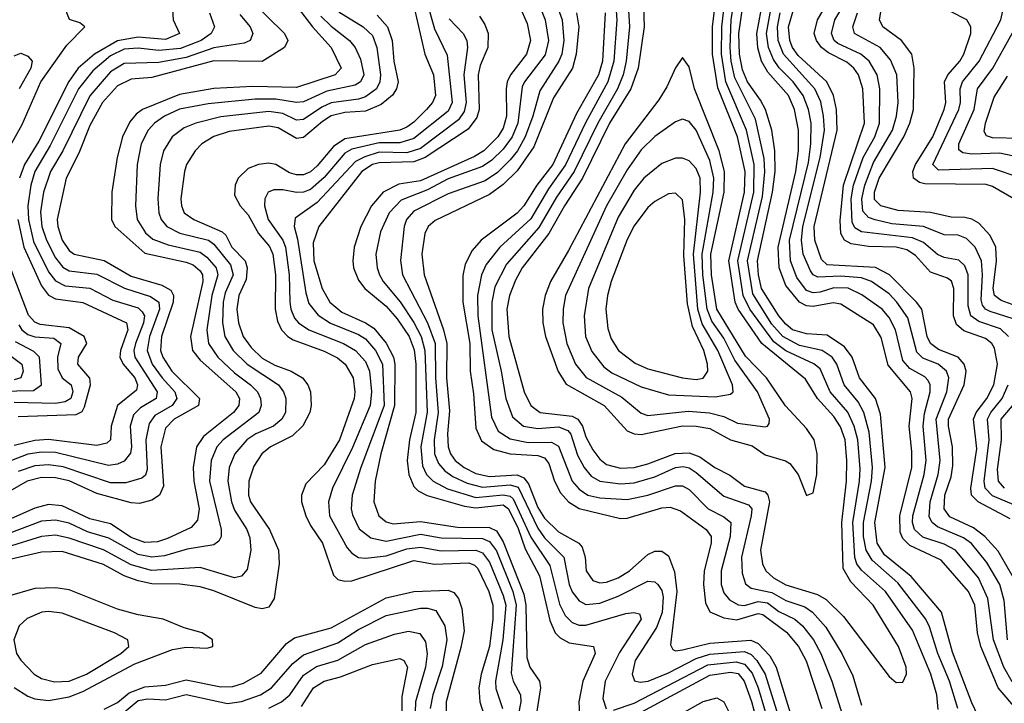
# Model space of a CAD drawing. Header units: inches. Extents: x 884549 to 1028252, y 526810 to 653624.
# Tile 363 of 656: x 904246 to 907104, y 614965 to 616950. Entities that reach past the tile are written whole.
import ezdxf

# ---------------------------------------------------------------- set-up
doc = ezdxf.new("R2010")
doc.units = ezdxf.units.IN
doc.header["$MEASUREMENT"] = 0
doc.layers.add('A9601', color=7, linetype='Continuous')

msp = doc.modelspace()

# ---------------------------------------------------------------- linework, layer by layer
at = {"layer": 'A9601', "color": 5}
for points, elevation in [([(907150, 616491.2), (907070, 616518.3), (906913.5, 616513.5), (906896.7, 616530), (906972.6, 616690), (906977.3, 616710), (906975.9, 616750), (906982.7, 616770), (907031, 616830), (907094.5, 616950), (907103.2, 616990), (907090, 617016.5), (907069.9, 617029.9), (907012, 617052), (906990, 617083.1), (906962.6, 617182.6), (906925.4, 617270), (906916.1, 617370), (906917.2, 617390), (906930, 617423.7), (906960.2, 617450), (907030, 617476.2), (907104, 617496), (907150, 617530.1)], 3160), ([(904190, 616531.2), (904253.6, 616646.4), (904307.4, 616770), (904383.3, 616876.7), (904435.2, 616930), (904421.3, 616941.3), (904391, 616951), (904383.5, 616970), (904397.8, 617090), (904405.8, 617114.2), (904430.6, 617150), (904437.7, 617170), (904439.1, 617190), (904430, 617226), (904410, 617208.9), (904366.2, 617153.8), (904330, 617123.9), (904250, 617026.5), (904230, 616990)], 2980), ([(906057.3, 616990), (906058.8, 616930), (906041.1, 616810), (906020.7, 616750), (905958.5, 616650), (905880, 616490), (905827.6, 616410), (905782.3, 616330), (905705.2, 616230), (905685.5, 616194.5), (905667.8, 616150), (905660, 616110), (905665.9, 616030), (905710.4, 615870), (905729.7, 615830), (905757.1, 615810), (905850, 615799.1), (905866.3, 615790), (905880, 615770), (905890, 615739.3), (905910, 615701.5), (905930, 615674.7), (905950, 615659), (905990, 615648), (906030, 615650.5), (906070, 615660.5), (906149.2, 615690.8), (906190, 615692.6), (906221, 615681), (906264, 615650), (906307.7, 615627.7), (906350, 615596), (906410, 615579), (906418, 615570), (906422.5, 615550), (906396.6, 615410), (906402.1, 615370), (906412.3, 615350), (906434.7, 615330), (906470, 615309.1), (906561.7, 615281.7), (906586.9, 615266.9), (906637.8, 615217.8), (906770, 615043.2), (906790, 615026), (906810, 615026.5), (906820.2, 615050), (906819.3, 615070), (906797.5, 615130), (906723.4, 615250), (906658.4, 615318.4), (906636.3, 615356.3), (906632.5, 615490), (906646.6, 615610), (906647.3, 615670), (906642, 615730), (906628.6, 615768.6), (906610, 615797.9), (906562.5, 615850), (906526.9, 615906.9), (906400.8, 616010), (906332.1, 616110), (906322.8, 616130), (906304.4, 616250), (906349.8, 616450), (906351.7, 616510), (906330.3, 616610), (906272.7, 616752.7), (906257.5, 616850), (906257.2, 616930), (906271.6, 617048.4)], 3480), ([(907121.1, 615501.1), (907028.1, 615550), (907009.3, 615570), (907007.3, 615590), (907024.4, 615704.4), (907015.2, 615790), (907023, 615810), (907054.1, 615850), (907074.3, 615890), (907084.2, 615950), (907076.2, 615996.2), (907067.9, 616010), (907050, 616024.9), (906986.9, 616046.9), (906965.1, 616065.1), (906956.8, 616090), (906958, 616170), (906950.7, 616190.7), (906939.7, 616199.7), (906890, 616217.3), (906846.1, 616266.1), (906821.7, 616281.7), (906790, 616290.1), (906710, 616292.1), (906659.8, 616299.8), (906640.8, 616310), (906629.4, 616330), (906627.5, 616367.5), (906637.2, 616470), (906698.4, 616650), (906693.4, 616750), (906681.5, 616790), (906667.6, 616810), (906647.5, 616827.5), (906594.4, 616854.4), (906573.5, 616870), (906558.8, 616890), (906552.8, 616910), (906562.1, 616950), (906624.4, 617055.6)], 3280), ([(905019.5, 617030), (905096.5, 616930), (905150.7, 616870), (905179.1, 616810), (905161.7, 616790), (905050, 616753.2), (904923.5, 616756.5), (904810, 616750.6), (904710, 616732.8), (904603.3, 616690), (904584.1, 616675.9), (904565.9, 616654.1), (904544.4, 616610), (904528.9, 616550), (904513.9, 616450), (904513.3, 616370), (904522.7, 616350), (904610, 616272.3), (904730, 616246.2), (904750, 616238.2), (904770, 616221.3), (904776.9, 616210), (904777.9, 616190), (904742.5, 616030), (904748.3, 615990), (904770, 615961.5), (904874, 615870), (904884.1, 615850), (904882.1, 615830), (904866.9, 615810), (904779.8, 615740.2), (904759.1, 615710), (904749.6, 615650), (904752, 615610), (904767.5, 615530), (904762.4, 615497.6), (904743.8, 615476.2), (904675.8, 615444.2), (904646.1, 615433.9), (904610, 615432.2), (904570, 615446.6), (904510, 615486.3), (904450, 615500.9), (904370, 615538.5), (904330, 615542.7), (904290, 615532.3), (904205.6, 615494.4)], 3120), ([(906912.4, 614947.6), (906908.6, 614990), (906891.4, 615050), (906837.9, 615177.9), (906759.2, 615290), (906690, 615351.9), (906676.6, 615370), (906670, 615389.1), (906665.1, 615490), (906684.2, 615610), (906685.7, 615645.7), (906679.2, 615730), (906668.9, 615770), (906650, 615810.6), (906599, 615870), (906570, 615936.5), (906551.4, 615951.4), (906470, 615989.3), (906435.1, 616015.1), (906365.8, 616110), (906346, 616150), (906331.3, 616250), (906377.7, 616450), (906378.4, 616530), (906356.5, 616630), (906296.2, 616770), (906283.4, 616850), (906284.1, 616930), (906296.3, 617030)], 3460), ([(906969.5, 614950), (906945.4, 615030), (906911, 615110), (906887.5, 615187.5), (906876.5, 615210), (906795.2, 615315.2), (906721, 615381), (906703.7, 615410), (906696, 615450), (906695.9, 615490), (906718.5, 615610), (906721.8, 615650), (906712.4, 615752.4), (906696.5, 615810), (906680.3, 615840.3), (906639.3, 615890), (906617.9, 615950), (906604.7, 615970), (906575.8, 615990), (906510, 616004.8), (906461.1, 616030), (906430, 616065.9), (906374.4, 616154.4), (906359.1, 616250), (906402.6, 616437.4), (906409.1, 616509.1), (906407.6, 616547.6), (906381.8, 616661.8), (906321.9, 616781.9), (906311.1, 616830), (906308.2, 616870), (906311.4, 616950), (906323.8, 617030)], 3440), ([(907037.3, 614910), (907010, 614966.5), (906953.6, 615113.6), (906921.7, 615230), (906834, 615334), (906756.9, 615396.9), (906735, 615430), (906728.5, 615490), (906758.7, 615650), (906744.8, 615804.8), (906730.5, 615850), (906684, 615910), (906662.7, 615970), (906640.9, 616000.9), (906590, 616034.3), (906530, 616038.5), (906490, 616050.2), (906470, 616065.9), (906450.1, 616090.1), (906399.8, 616170), (906390.7, 616210), (906387.8, 616250), (906431.2, 616450), (906438.9, 616510), (906438.6, 616570), (906429.2, 616630), (906410.8, 616690), (906396.9, 616716.9), (906358.6, 616770), (906344.6, 616804.6), (906335.4, 616850), (906334.1, 616910), (906351.6, 617030)], 3420), ([(907116.8, 616030), (907092.9, 616052.9), (907030, 616074.1), (907007.4, 616090), (906999.1, 616119.1), (906999.5, 616210), (906990, 616235.9), (906972.4, 616252.4), (906930, 616260.1), (906910, 616268.3), (906870, 616303), (906837.4, 616317.4), (906690, 616334.2), (906670, 616345.9), (906662.8, 616362.8), (906659.5, 616430), (906666.5, 616470), (906694.5, 616550), (906728.5, 616610), (906741.8, 616650), (906742.9, 616750), (906735.3, 616790), (906711.9, 616830), (906687.8, 616850), (906621.4, 616881.4), (906610.3, 616890), (906602.7, 616910), (906612.3, 616950), (906663.7, 617036.3)], 3260), ([(904914.6, 617010), (905014.7, 616910), (905024.5, 616890), (905014.8, 616870), (904950.6, 616829.4), (904810, 616830.7), (904630, 616782.9), (904570, 616778.1), (904530, 616758.6), (904487.2, 616710), (904450, 616643.6), (904417.6, 616562.4), (904381.3, 616490), (904355.1, 616370), (904356.9, 616350), (904370.1, 616310), (904390, 616280.6), (904404.6, 616270), (904491.4, 616251.4), (904570, 616205.5), (904659.3, 616179.3), (904685.4, 616165.4), (904693, 616150), (904691.7, 616130), (904658, 616030), (904655.2, 615990), (904661.8, 615970), (904688.4, 615930), (904768.1, 615850), (904765.5, 615830), (904694.4, 615790), (904670, 615763.9), (904656.4, 615710), (904664.2, 615595.8), (904651.8, 615570), (904630, 615555), (904594.4, 615545.6), (904570, 615547.4), (904470, 615574.8), (904390, 615611.8), (904350, 615620.3), (904310, 615620.6), (904268.5, 615610), (904127.3, 615530)], 3080), ([(904688.1, 617010), (904691.6, 616950), (904710.1, 616910), (904670, 616892.8), (904590, 616899.6), (904530, 616889.2), (904463.8, 616850), (904416.2, 616810), (904388.9, 616771.1), (904302.2, 616597.8), (904260.6, 616530), (904246.2, 616490)], 3020), ([(905390.5, 616990), (905422, 616850), (905447.9, 616790), (905453.6, 616730), (905444.7, 616710), (905426.8, 616690), (905390, 616652.4), (905370, 616638.6), (905350, 616629.6), (905190, 616604.1), (905157.5, 616582.5), (905110, 616525.8), (905090, 616508.5), (905070, 616499.9), (905050, 616499.7), (905030, 616506.2), (904990, 616529.5), (904970, 616534.1), (904939.5, 616530), (904910, 616518.3), (904880.9, 616490), (904871.7, 616470), (904870, 616440.4), (904886.8, 616410), (904910, 616384.1), (904939.9, 616330), (904971.9, 616291.9), (904981.2, 616270), (904989.2, 616210), (904988, 616110), (904994.8, 616074.8), (905006.1, 616050), (905024.7, 616030), (905040.6, 616020.6), (905130, 615988), (905168.4, 615968.4), (905191.5, 615950), (905213.9, 615910), (905219.5, 615870), (905217, 615850), (905174.6, 615730), (905130, 615658.2), (905077, 615603), (905064, 615570), (905064.8, 615550), (905076.5, 615510), (905090, 615481.5), (905124.9, 615430), (905157.6, 615337.6), (905170, 615324.8), (905190, 615319.9), (905210, 615321.1), (905390, 615379.8), (905450, 615369), (905550, 615373.5), (905566.7, 615366.7), (905576.4, 615356.4), (905608.5, 615290), (905619.7, 615250), (905619.4, 615210), (905610, 615130), (905585.9, 615050), (905579.5, 615010), (905582.1, 614970), (905594.1, 614930)], 3220), ([(905426.3, 617010), (905450, 616923.7), (905487.5, 616847.5), (905502, 616710), (905490, 616685.2), (905390, 616605), (905350, 616593.1), (905290, 616592.9), (905210, 616574), (905190, 616562.6), (905130, 616492), (905090, 616457.5), (905070, 616449.4), (905050, 616448.9), (905010, 616456.3), (904983.9, 616456.1), (904967.7, 616450), (904957.8, 616430), (904957.1, 616410), (904967.3, 616370), (905010.2, 616310.2), (905017.8, 616290), (905028.7, 616210), (905030.3, 616130), (905033.1, 616110), (905044.1, 616084.1), (905055.3, 616070), (905085.8, 616050), (905185.8, 616010), (905220.8, 615990), (905250, 615957.7), (905261.6, 615930), (905267.8, 615870), (905263.6, 615830), (905212.1, 615707.9), (905154.7, 615590), (905142.6, 615550), (905145.4, 615510), (905197.2, 615417.2), (905210, 615400.9), (905230, 615389), (905250, 615387.1), (905310, 615393.7), (905370, 615413.8), (905410, 615418.8), (905470, 615408.1), (905570, 615410), (905590, 615401.8), (905610, 615375.2), (905650, 615278.3), (905657, 615250), (905649, 615150), (905627.7, 615030), (905628.5, 615008.5), (905648.1, 614950)], 3240), ([(905696.8, 616990), (905719.5, 616939.5), (905729.5, 616890), (905717.3, 616850), (905670.6, 616790), (905661.5, 616770), (905658, 616750), (905659.8, 616670), (905650, 616635.1), (905634.7, 616610), (905593.7, 616570), (905566.5, 616553.5), (905410, 616482.1), (905347, 616473), (905301.5, 616450), (905267.2, 616410), (905236.5, 616350), (905217.4, 616290), (905213.2, 616250), (905215.7, 616230), (905230, 616193.8), (905248.3, 616170), (905310, 616119), (905342.1, 616082.1), (905376.4, 616030), (905391.6, 615991.6), (905396.1, 615950), (905396.4, 615810), (905377.4, 615730), (905370.6, 615670), (905375.6, 615630), (905390, 615595), (905402.6, 615582.6), (905428.7, 615568.7), (905537.3, 615537.3), (905570, 615532.6), (905650, 615541.6), (905665.2, 615530), (905692.9, 615472.9), (905713.7, 615413.7), (905755.2, 615335.2), (905785.5, 615205.5), (905801, 615170), (905815, 615155), (905840.9, 615140.9), (905912.3, 615130), (905916.8, 615110), (905880.6, 615030), (905869.7, 614970), (905871.8, 614911.8)], 3320), ([(905750, 617002.8), (905772.1, 616950), (905781.6, 616890), (905771.3, 616848.7), (905711.2, 616770), (905704.7, 616755.3), (905692, 616650), (905675.8, 616610), (905650, 616574.9), (905617.3, 616542.7), (905590, 616523.9), (905490, 616488), (905430, 616456.6), (905353.9, 616426.1), (905318.9, 616390), (905294, 616334), (905280.1, 616270), (905283.9, 616230), (905291.1, 616210), (905301.6, 616190), (905351, 616131), (905390.8, 616070.8), (905411.8, 616030), (905422.1, 615990), (905428.9, 615811.1), (905410.6, 615710), (905415.3, 615655.3), (905427.2, 615630), (905446.1, 615610), (905488.2, 615588.2), (905570, 615563.1), (905650, 615570.9), (905670, 615566.9), (905678.7, 615558.7), (905730, 615448.1), (905785, 615365), (905813.5, 615253.5), (905830, 615220.3), (905850, 615200.1), (905870, 615192.4), (905890, 615192.4), (906006, 615226), (906028.9, 615228.9), (906045.1, 615225.1), (906050.1, 615210), (905987.3, 615112.7), (905945.3, 615030), (905939.1, 614979.1), (905948.9, 614948.9)], 3340), ([(905806, 616990), (905821.2, 616950), (905826.2, 616890), (905819.9, 616850), (905811.6, 616830), (905755.8, 616744.2), (905735.6, 616670), (905713.3, 616610), (905691.1, 616570), (905670, 616543.6), (905633.2, 616506.8), (905597.2, 616482.8), (905490, 616445), (905390, 616394.2), (905369.4, 616370), (905362.1, 616350), (905351.4, 616251.4), (905357.8, 616210), (905430.4, 616070.4), (905452.3, 616010), (905453.2, 615910), (905461.3, 615810), (905449.3, 615730), (905450.7, 615690), (905461.8, 615661.8), (905480.2, 615640.2), (905503.8, 615623.8), (905545, 615605), (905590, 615592.8), (905670, 615599.7), (905693, 615593), (905750, 615473.8), (905770, 615446.1), (905825.4, 615390), (905841.3, 615310), (905850, 615289), (905870, 615262.5), (905890, 615252.7), (905930, 615256.1), (905983.7, 615276.3), (906070, 615320.1), (906090, 615318.4), (906098.6, 615310), (906110, 615293.1), (906113.9, 615273.9), (906111.3, 615228.7), (906095, 615185), (906033, 615090), (906023.9, 615050), (906030.7, 615030.7), (906047, 615027), (906070.6, 615030), (906130, 615053.5), (906210, 615095.8), (906250, 615108), (906350, 615115.4), (906370, 615106.6), (906386.5, 615090), (906410, 615050), (906457.5, 614897.5)], 3360), ([(905976.3, 616990), (905980.1, 616950), (905971.1, 616830), (905953.4, 616770), (905888.6, 616651.4), (905831, 616529), (905781, 616459), (905730, 616372.4), (905640.5, 616290), (905600.8, 616239.2), (905586.5, 616210), (905574.8, 616150), (905576.2, 616090), (905615.8, 615795.8), (905635.4, 615755.4), (905670, 615732.9), (905722.5, 615722.5), (905790, 615724.1), (905810, 615711.8), (905850, 615610.6), (905870, 615587.1), (905895.7, 615570), (905930, 615562.1), (906010, 615556.9), (906070, 615570), (906150, 615597), (906170, 615597), (906190, 615586.6), (906244.6, 615530), (906290, 615506.5), (906310.4, 615490), (906308.8, 615450), (906282.5, 615350), (906282.2, 615310), (906290, 615286), (906306.2, 615266.2), (906331.6, 615251.6), (906350, 615248.9), (906390, 615261.2), (906417.4, 615257.4), (906450, 615231.6), (906495.9, 615210), (906519, 615190), (906550.3, 615150), (906571.4, 615110), (906603.9, 615030), (906643.1, 614903.1)], 3440), ([(906012.3, 616992.3), (906016.8, 616930), (906006.8, 616830), (905998.3, 616790), (905981.9, 616750), (905924.4, 616650), (905855.5, 616510), (905804.8, 616435.2), (905753.4, 616346.6), (905659.4, 616240.6), (905625.1, 616174.9), (905616.4, 616130), (905616.8, 616050), (905644.3, 615930), (905657, 615850), (905677.2, 615797.2), (905708.4, 615770), (905750, 615763.3), (905810, 615768.4), (905837.8, 615757.8), (905846.5, 615746.5), (905865.8, 615685.8), (905884.5, 615650), (905905.1, 615625.1), (905930, 615610.3), (905990, 615602.4), (906030, 615606), (906090, 615623.3), (906150, 615649.6), (906172.5, 615652.5), (906190, 615649), (906210, 615635.6), (906290, 615567), (906361.6, 615541.6), (906371.2, 615530), (906369.2, 615510), (906341.9, 615390), (906343.1, 615343.1), (906352.7, 615312.7), (906370, 615299.4), (906430, 615287.1), (906470, 615264.2), (906525.5, 615245.5), (906547.2, 615230), (906586.1, 615186.1), (906632.3, 615110), (906665.1, 615045.1), (906690, 614960.2)], 3460), ([(907143.7, 614943.7), (907086.6, 615010), (907036.4, 615130), (907026.7, 615170), (907018.6, 615250), (907000.8, 615290), (906920.6, 615380.6), (906830, 615423.9), (906810, 615443.9), (906802.1, 615462.1), (906800.8, 615510), (906836.1, 615650), (906836.2, 615696.2), (906827.9, 615770), (906837, 615850), (906832.1, 615870), (906767.4, 615947.4), (906747.2, 616027.2), (906724.4, 616064.4), (906630, 616124.5), (906608, 616128), (906550, 616117.3), (906530, 616119.1), (906510.3, 616130), (906470, 616178.1), (906450.9, 616230), (906447.7, 616290), (906499.3, 616510), (906507.4, 616570), (906506.9, 616630), (906494.9, 616690), (906477.6, 616730), (906417.9, 616797.9), (906399.4, 616830), (906388.5, 616868.5), (906385.7, 616910), (906404, 617010)], 3380), ([(907127.5, 615027.5), (907102.6, 615070), (907073.4, 615150), (907056.6, 615270), (907029.6, 615329.6), (906963, 615410), (906930, 615427.1), (906868, 615448), (906843.6, 615470), (906838.2, 615490), (906839.1, 615510), (906872.1, 615630), (906877.1, 615670), (906868.4, 615770), (906872.7, 615807.3), (906889.4, 615870), (906889.3, 615890), (906883, 615903), (906873.4, 615913.4), (906830, 615937.8), (906810, 615960.8), (906788.7, 616050), (906770, 616086), (906750, 616110.3), (906691.2, 616151.2), (906650.7, 616170.7), (906610, 616171.5), (906570, 616158.8), (906550, 616157.1), (906530, 616164.2), (906502.1, 616202.1), (906483.4, 616250), (906480.7, 616310), (906535.6, 616535.6), (906543.1, 616590), (906543.7, 616650), (906536.1, 616690), (906520.4, 616730), (906491.9, 616770), (906450.9, 616810.9), (906434.5, 616834.5), (906419.9, 616870), (906413.6, 616910), (906430, 616996.3)], 3360), ([(907130.6, 615330), (907086.7, 615406.7), (907048.2, 615450), (907015.2, 615475.2), (906946.6, 615506.6), (906929.5, 615530), (906931.8, 615570), (906950, 615623), (906954.8, 615654.8), (906953.5, 615710), (906942.1, 615770), (906942.4, 615790), (906987.6, 615890), (906993.4, 615930), (906988.1, 615950), (906970.3, 615970.3), (906912.9, 615992.9), (906889.9, 616010), (906880.2, 616030), (906864.5, 616110), (906849.9, 616130), (906770.9, 616210), (906730, 616230.8), (906590, 616239), (906573.7, 616253.7), (906554, 616310), (906552.9, 616350), (906618.8, 616630), (906616.8, 616690), (906608.9, 616730), (906589.2, 616770), (906506.2, 616846.2), (906489.7, 616869.7), (906482, 616890), (906478.4, 616930), (906494.5, 616985.5)], 3320), ([(907170, 616108.3), (907095.1, 616135.1), (907076.2, 616150), (907071.7, 616170), (907081.3, 616250), (907079.4, 616290), (907063.4, 616323.4), (907030, 616359.7), (907010, 616371.4), (906990, 616376), (906950, 616377), (906890, 616391), (906795.9, 616395.9), (906746.2, 616410), (906727.9, 616427.9), (906727.9, 616450), (906741.1, 616490), (906812.7, 616610), (906830.6, 616650), (906841, 616690), (906843.1, 616810), (906835.9, 616850), (906805.8, 616890), (906751.9, 616930), (906742.1, 616950), (906749, 616990)], 3220), ([(905283.7, 616963.7), (905314.2, 616930), (905328, 616890), (905332.8, 616830), (905345.2, 616770), (905340.5, 616750), (905328.4, 616731.6), (905295.9, 616704.1), (905250, 616684.7), (905190, 616681.2), (905150, 616671.1), (905124.9, 616655.1), (905070, 616608), (905050, 616605.7), (904996.5, 616636.5), (904970, 616641.3), (904854.3, 616625.7), (904810, 616611.4), (904774.7, 616590), (904756.1, 616570), (904730.9, 616530), (904724.7, 616510), (904714.1, 616430), (904715.8, 616410), (904724.2, 616390), (904751.4, 616370), (904834.3, 616334.3), (904844.4, 616324.4), (904862, 616290), (904900.8, 616250), (904906.2, 616230), (904904.2, 616195.8), (904882.7, 616150), (904876.3, 616110), (904881.4, 616070), (904894.7, 616030), (904918.1, 615998.1), (904950, 615968), (904987.4, 615947.4), (905034.8, 615930), (905067.2, 615910), (905083.1, 615890), (905090.4, 615870), (905092.8, 615830), (905088.7, 615810), (905068.7, 615771.3), (905038.2, 615741.8), (904974.5, 615710), (904949.2, 615690), (904926.2, 615653.8), (904911.1, 615610), (904910.1, 615570), (904915.9, 615550), (904971.7, 615470), (904997.2, 615410), (904999.1, 615370), (904985.1, 615270), (904970, 615244.7), (904950, 615239.9), (904930, 615243.6), (904810, 615291.5), (904770, 615303.2), (904711, 615311), (904630, 615312.7), (904590, 615320.7), (904550, 615335.4), (904490, 615368.8), (904370, 615406), (904310, 615404), (904170, 615372.6)], 3180), ([(905172.8, 616972.8), (905243.6, 616930), (905270, 616904.2), (905283.4, 616870), (905293.7, 616790), (905291.9, 616770), (905281.9, 616750), (905250, 616726.1), (905230, 616719.6), (905150, 616708.7), (905123.2, 616696.8), (905070, 616660.9), (905050, 616658.9), (905010, 616677.8), (904970, 616683.4), (904830, 616668.6), (904757.5, 616650), (904724, 616636), (904689.1, 616610), (904664, 616570), (904654.1, 616530), (904647.6, 616430), (904650.1, 616390), (904657.1, 616370), (904673.3, 616350), (904710.8, 616330.8), (904794.3, 616310), (904810, 616298.8), (904858.4, 616238.4), (904865.6, 616210), (904843, 616157), (904837, 616130), (904835.4, 616070), (904842.1, 616030), (904865.8, 615990), (904906.2, 615950), (904997.3, 615890), (905012, 615870), (905018.8, 615850), (905018, 615810), (905007.6, 615790), (904982.7, 615770), (904932.1, 615747.9), (904905.4, 615730), (904870.8, 615690), (904854.8, 615650), (904850.6, 615610), (904860.8, 615550), (904870, 615526.4), (904905.5, 615470), (904914, 615446), (904916.8, 615410), (904906.6, 615353.4), (904890, 615334.5), (904870.1, 615329.9), (904770, 615359.6), (904628.6, 615351.4), (904570, 615367), (904490, 615410.8), (904390, 615444.8), (904350, 615453.3), (904309.9, 615449.9), (904210, 615418.7)], 3160), ([(905120.9, 616960.9), (905150, 616931.7), (905203.4, 616890), (905220.6, 616870), (905235.4, 616835.4), (905245, 616790), (905235.7, 616770), (905219.7, 616760.3), (905137.5, 616742.5), (905070, 616711.8), (905050, 616709.5), (904990, 616719.8), (904930, 616719.9), (904793.5, 616706.5), (904710, 616690.8), (904666.5, 616670), (904637.3, 616650), (904619, 616630), (904598.6, 616590), (904587.3, 616530), (904582.1, 616410), (904587.6, 616370), (904611.5, 616331.5), (904632.8, 616312.8), (904677.1, 616297.1), (904770, 616275.7), (904790, 616261.3), (904816.3, 616230), (904821.7, 616210), (904803.8, 616150), (904789.4, 616050), (904794.6, 616010), (904821.9, 615970), (904870, 615925), (904916.7, 615890), (904936.3, 615870), (904945.3, 615850), (904947.3, 615830), (904940.3, 615810), (904836.8, 615730), (904818.8, 615710), (904801.8, 615670), (904797.5, 615610), (904830.9, 615470), (904831, 615450), (904824, 615436), (904810, 615425.1), (904732.6, 615412.6), (904666.6, 615393.4), (904630, 615390), (904590, 615397.8), (904505.2, 615445.2), (904443.1, 615463.1), (904390, 615488.4), (904350, 615497.5), (904310, 615494.2), (904210, 615456.8)], 3140), ([(904797.2, 616970), (904811.8, 616930), (904802.5, 616910), (904773.5, 616890), (904713.6, 616866.4), (904650, 616860.5), (904590, 616867.6), (904550, 616864.7), (904510, 616845.3), (904458.5, 616801.5), (904417.4, 616750), (904335, 616585), (904290.3, 616510), (904278.4, 616470), (904270.4, 616410), (904272.3, 616370), (904286.5, 616306.5), (904330, 616218.6), (904350, 616192.2), (904378, 616178), (904450, 616170.5), (904516.4, 616136.4), (904590, 616113.5), (904602.3, 616102.3), (904608.8, 616090), (904606, 616070), (904582.5, 616010), (904578, 615990), (904580.5, 615970), (904645.8, 615870), (904642.1, 615850), (904597, 615823), (904576.8, 615803.2), (904566.6, 615770), (904571, 615710), (904568.3, 615691.7), (904550, 615668.6), (904530, 615659.8), (904504.3, 615655.7), (904350, 615693.3), (904310, 615694.6), (904270, 615688.5), (904222.5, 615670)], 3040), ([(904885.1, 616965.1), (904915.7, 616930), (904923.3, 616910), (904915.1, 616890), (904898.1, 616881.9), (904810, 616869), (904730, 616841), (904650, 616825.8), (904550, 616823.4), (904510, 616799.2), (904450, 616729.5), (904371.3, 616570), (904335.5, 616510), (904315.2, 616450), (904307.2, 616392.8), (904310.9, 616350), (904324.1, 616310), (904350, 616259.3), (904372, 616232), (904390, 616221.3), (904470, 616211.7), (904550.5, 616170.5), (904626.3, 616146.3), (904650.4, 616130.4), (904652.5, 616110), (904622.9, 616030), (904615.9, 615990), (904631, 615950), (904659.5, 615910), (904696.3, 615870), (904702.3, 615850), (904688.7, 615830), (904639.1, 615800.9), (904622.2, 615777.8), (904612.8, 615730), (904615.9, 615644.1), (904611.8, 615628.2), (904600.5, 615619.5), (904554.9, 615605.1), (904510, 615605.9), (904372.1, 615652.1), (904330, 615657.4), (904290, 615654.7), (904241.8, 615638.2)], 3060), ([(905493.3, 616953.3), (905533.7, 616910), (905544.3, 616890), (905546.3, 616870), (905535.2, 616790), (905542.3, 616710), (905536.4, 616683.6), (905520.1, 616659.9), (905410, 616576.6), (905370, 616563.7), (905290, 616565.4), (905247.7, 616552.3), (905221.5, 616538.5), (905110, 616419.2), (905045.8, 616374.2), (905042.9, 616350), (905052.7, 616312.7), (905077.3, 616157.3), (905086, 616126), (905112.5, 616092.5), (905149, 616069), (905230, 616036.2), (905250, 616023.8), (905279.5, 615990), (905299.3, 615950), (905304.2, 615830), (905236.1, 615650), (905211, 615570), (905208.8, 615530), (905212.3, 615512.3), (905232.2, 615472.2), (905265.6, 615445.6), (905310, 615436.3), (905410, 615456.6), (905470, 615446.1), (905590, 615444.1), (905610, 615435), (905630, 615408.4), (905677.7, 615290), (905687.7, 615250), (905673.2, 615053.2), (905678.5, 615030), (905699.7, 614990), (905700.8, 614970), (905685.8, 614890)], 3260), ([(905580.7, 616960.7), (905596.7, 616936.7), (905606.4, 616910), (905605.2, 616870), (905582.7, 616817.3), (905577.1, 616790), (905579.6, 616690), (905573.6, 616666.4), (905547.7, 616632.3), (905423, 616550), (905390, 616537.9), (905290, 616535.2), (905270, 616530), (905239.7, 616510), (905115, 616350), (905097.8, 616302.2), (905100.5, 616250), (905124.5, 616170), (905146.9, 616130), (905181.3, 616101.3), (905250, 616070.3), (905274.4, 616054.4), (905310, 616011), (905331.3, 615970), (905335.4, 615950), (905334.6, 615830), (905294.2, 615690), (905277.9, 615610), (905274.6, 615550), (905289.2, 615510), (905310, 615492.5), (905330, 615486.8), (905410, 615493.5), (905516.9, 615476.9), (905610, 615476.1), (905630, 615466.1), (905650, 615434.4), (905710, 615281.8), (905715.7, 615250), (905718.4, 615098.4), (905727.3, 615070), (905755.3, 615030), (905757.6, 615010), (905745.3, 614930)], 3280), ([(905862.5, 616970), (905869.8, 616930), (905861.9, 616850), (905850.5, 616810), (905796.1, 616723.9), (905739.2, 616580.8), (905690, 616511.6), (905650, 616471.4), (905610, 616442.7), (905452.4, 616367.6), (905432.3, 616350), (905422.5, 616330), (905414.1, 616270), (905420.4, 616210), (905476.3, 616050), (905486.2, 616010), (905485.4, 615910), (905494.4, 615814.4), (905488.3, 615748.3), (905489.6, 615710), (905496.7, 615690), (905510.7, 615670), (905536.6, 615650), (905570, 615633.1), (905610, 615624.3), (905690, 615628.6), (905710, 615620.3), (905722.8, 615602.8), (905750, 615533.9), (905770, 615502.6), (905810, 615463.3), (905869.6, 615430), (905878.6, 615418.6), (905887.9, 615390), (905890.5, 615350), (905910, 615321.5), (905930, 615315.5), (905950, 615317.4), (905983.6, 615330), (906016.3, 615350), (906070, 615397), (906090, 615407.3), (906110, 615407.5), (906130, 615393.4), (906146.7, 615346.7), (906154, 615290), (906135.2, 615135.2), (906141.9, 615121.9), (906150, 615118.1), (906170, 615120.8), (906250, 615139.6), (906368.7, 615148.7), (906390, 615139.3), (906423.6, 615103.6), (906441.8, 615070), (906497.5, 614890)], 3380), ([(905945.4, 616970), (905937.6, 616830), (905926.6, 616790), (905862.1, 616677.9), (905793.5, 616530), (905747.7, 616470), (905710, 616409.9), (905690, 616388.3), (905585.6, 616310), (905560, 616280), (905539.4, 616240.6), (905532.7, 616207.3), (905532.9, 616130), (905552.8, 616010), (905554, 615930), (905563.9, 615863.9), (905570, 615764.2), (905587.3, 615727.3), (905622.2, 615702.2), (905670, 615690.2), (905750, 615684.5), (905770, 615677.8), (905782, 615662), (905798.8, 615610), (905816.2, 615576.2), (905839.5, 615550), (905870, 615530.8), (905990, 615501.5), (906010, 615503), (906110, 615533.2), (906134.6, 615534.6), (906164, 615524), (906238.5, 615470), (906253, 615450), (906253.6, 615430), (906233.1, 615350), (906231, 615310), (906236.9, 615256.9), (906250, 615231.2), (906290, 615213.4), (906327.8, 615207.8), (906390, 615226.5), (906403.2, 615223.2), (906472, 615172), (906506.9, 615130), (906528.8, 615088.8), (906574.7, 614950)], 3420), ([(907113.5, 615150), (907103.5, 615263.5), (907091, 615310), (907054, 615374), (907009.3, 615429.3), (906986, 615446), (906910, 615478.1), (906894.5, 615490), (906886.5, 615506.5), (906888.8, 615550), (906912.4, 615630), (906917.7, 615670), (906906.5, 615790), (906937.8, 615870), (906942.9, 615910), (906937, 615930), (906911.9, 615950), (906867.9, 615967.9), (906850, 615985.1), (906824.2, 616084.2), (906792.7, 616130), (906770, 616153.9), (906718.8, 616190), (906690, 616200.7), (906630, 616205.9), (906562.7, 616202.7), (906550, 616209.9), (906541.6, 616221.6), (906520.9, 616270), (906515.7, 616310), (906519.2, 616350), (906570.3, 616550), (906582.2, 616630), (906580, 616670), (906571.6, 616711.6), (906554.7, 616750), (906463.8, 616850), (906448.4, 616890), (906446.1, 616930), (906453.8, 616970)], 3340), ([(907130, 616082), (907063.4, 616103.4), (907049.7, 616109.7), (907041.3, 616121.3), (907037.1, 616137.1), (907041.3, 616210), (907038, 616250), (907019.8, 616290), (906994.8, 616314.8), (906970, 616324.6), (906930, 616325.8), (906869.8, 616349.8), (906777.9, 616357.9), (906729.3, 616369.3), (906710, 616375.9), (906694, 616394), (906690.6, 616430), (906699.4, 616470), (906724.6, 616535.4), (906779.9, 616630), (906791.4, 616670), (906796.1, 616710), (906792.1, 616790), (906773.9, 616833.9), (906744.1, 616870), (906669.9, 616910), (906664.3, 616930), (906678.2, 616970)], 3240), ([(907132, 616430), (907070, 616466.3), (907051.8, 616471.8), (906873.7, 616473.7), (906857.8, 616477.8), (906840.3, 616490), (906839, 616510), (906847, 616530), (906896.4, 616610), (906930.2, 616690), (906934.3, 616710), (906930.7, 616770), (906940.4, 616790), (906975.7, 616830), (906987.2, 616850), (907006.9, 616910), (907007.1, 616930), (906995.2, 616950), (906950, 616972.8)], 3180), ([(907150, 616550.2), (907090, 616562.8), (907010, 616559.8), (906984.2, 616564.2), (906972.5, 616572.5), (906972.2, 616590), (907016.8, 616690), (907026.2, 616750), (907070.8, 616809.2), (907127.7, 616912.3)], 3140), ([(904230, 616845.9), (904250, 616853.2), (904270, 616844.7), (904283, 616830), (904278.8, 616810), (904245.2, 616750)], 2960), ([(907150, 616605.7), (907070, 616607.8), (907052.9, 616612.9), (907045.6, 616625.6), (907049.4, 616650), (907075, 616725), (907113.6, 616786.4)], 3120), ([(904241, 616370), (904258, 616290), (904310, 616177.6), (904330, 616150.4), (904350, 616139.9), (904429.5, 616129.5), (904556.2, 616070), (904560.7, 616050), (904538.9, 615990), (904537.5, 615970), (904547, 615950), (904580.2, 615910), (904588.1, 615890), (904585.8, 615874.2), (904529.8, 615830), (904512.2, 615770), (904510.1, 615730), (904499, 615721), (904470, 615714.3), (904330, 615731.8), (904290, 615728.7), (904230, 615713.8)], 3020), ([(904241.6, 615798.4), (904410, 615803.9), (904427.7, 615812.3), (904434, 615826), (904451.5, 615890), (904449.8, 615909.8), (904415.3, 615950), (904416.6, 615970), (904441.3, 616010), (904433.4, 616030), (904390, 616055.5), (904305.6, 616065.6), (904290, 616072.3), (904272.2, 616092.2), (904222.2, 616222.2)], 2980), ([(904244.1, 616064.1), (904252.7, 616050), (904270, 616036.7), (904290, 616029.6), (904345.3, 616025.3), (904365.8, 616010), (904356.5, 615970), (904356.7, 615936.7), (904369.4, 615910), (904395.4, 615890), (904401, 615870), (904394.5, 615850), (904378.8, 615841.2), (904350, 615836.2), (904230, 615838.5)], 2960), ([(904188.4, 615871.6), (904286.7, 615873.3), (904310.1, 615889.9), (904303.7, 615970), (904287.2, 615987.2), (904234.5, 616014.5)], 2940), ([(904210, 615982), (904252.4, 615950), (904256.9, 615930), (904250, 615910.6), (904230, 615904.5)], 2920), ([(907150, 615534), (907070, 615567.6), (907048.4, 615590), (907046, 615610), (907060.5, 615730), (907055.2, 615790), (907065, 615810), (907098, 615850), (907115.2, 615890)], 3260), ([(907105, 615590), (907087.1, 615610), (907084.5, 615644.5), (907096.2, 615730), (907094.9, 615790), (907138.6, 615841.4)], 3240), ([(904230, 615011.3), (904270, 614985.9), (904290, 614978.5), (904330, 614973.5), (904390, 614983.9), (904430, 614999.3), (904580.4, 615079.6), (904690, 615121.1), (904730, 615128.6), (904790, 615125.7), (904807.3, 615130), (904806, 615150), (904776, 615170), (904724.1, 615184.1), (904663.1, 615210), (904590, 615222.3), (904530, 615238.9), (904390, 615295.2), (904350, 615300.5), (904290, 615298.4), (904210, 615275.7)], 3220), ([(904492, 614948), (904530, 614968), (904564.3, 614995.7), (904610, 615013.1), (904670, 615018.4), (904730, 615033.7), (904830, 615013.3), (904865.5, 615014.5), (904896.4, 615023.6), (904946.8, 615053.2), (905021.2, 615138.8), (905044.1, 615155.9), (905150, 615184), (905310, 615271.8), (905390, 615289.5), (905490, 615293.5), (905507, 615287), (905520.4, 615270), (905530, 615240.2), (905536.2, 615176.2), (905527, 615127), (905484.5, 614970), (905484.1, 614930)], 3180), ([(904550, 614939.7), (904590, 614973.1), (904618.2, 614978.2), (904670, 614975.5), (904730, 614991.1), (904850, 614964.4), (904890, 614970.5), (904945.3, 614990), (904977.7, 615010), (905039.3, 615080.7), (905070, 615106.3), (905170, 615141.3), (905230, 615179.4), (905310, 615220.5), (905410, 615241.3), (905430, 615241.3), (905454.4, 615234.4), (905480.2, 615190), (905486.1, 615150), (905472.3, 615072.3), (905445.6, 614990), (905437.7, 614950)], 3160), ([(904969.1, 614950.9), (905006.7, 614970), (905030.1, 614989.9), (905070, 615047.1), (905108.2, 615071.8), (905170, 615090.8), (905250, 615136.3), (905334, 615166), (905374.9, 615174.9), (905408.2, 615168.2), (905423.9, 615143.9), (905429.1, 615109.1), (905424.4, 615070), (905394.9, 614970), (905393.7, 614910)], 3140), ([(905064.2, 614955.8), (905098.7, 615010), (905130, 615029.2), (905177.5, 615042.5), (905270, 615078.3), (905350, 615095.1), (905361.1, 615090), (905371.9, 615070), (905355.2, 614984.8), (905355.7, 614910)], 3120), ([(905970, 614945), (906030, 614966.1), (906243.4, 615076.6), (906325.8, 615085.8), (906350, 615079.2), (906372.4, 615052.4), (906390, 615010.1), (906426.2, 614886.2)], 3340), ([(905950, 614885.7), (906250, 615047.3), (906310, 615055.5), (906331.5, 615051.5), (906349.5, 615029.5), (906370.8, 614970.8), (906397.5, 614870)], 3320), ([(905870, 614768), (906230, 614970.2), (906270, 614981.3), (906290.5, 614970), (906320.1, 614910)], 3280)]:
    msp.add_lwpolyline(points, dxfattribs=dict(at, elevation=elevation))
for points, elevation in [([(906170, 616840.4), (906150, 616811.1), (906124.9, 616755.1), (906102, 616718), (906003.8, 616590), (905839.8, 616280.2), (905787.1, 616190), (905771.4, 616150), (905763.7, 616110), (905764.9, 616070), (905772.3, 616030), (905809, 615929), (905832.1, 615892.1), (905943, 615830), (906010, 615756.7), (906030, 615747.7), (906050, 615745.7), (906170, 615770.7), (906210, 615770.5), (906250, 615763.4), (906310, 615730.6), (906372.6, 615712.6), (906410, 615686.6), (906469.6, 615669.6), (906481.9, 615661.9), (906506.2, 615630), (906530, 615568.7), (906550, 615576.4), (906559.9, 615630), (906561.3, 615690), (906552.2, 615730), (906530, 615763.5), (906469.4, 615829.4), (906414, 615910), (906353.2, 615973.2), (906270, 616110), (906254.7, 616210), (906252.9, 616270), (906291.5, 616450), (906292.3, 616510), (906276.5, 616570), (906205.3, 616750), (906190, 616814)], 3520), ([(906170, 616661.8), (906150, 616654), (906090, 616611.3), (906050, 616572.6), (906010, 616514.4), (905949.8, 616410), (905831, 616150), (905823.7, 616110), (905823.3, 616070), (905834.8, 616010), (905859.9, 615950), (905891, 615911), (905993.9, 615853.9), (906050, 615808), (906070, 615801.4), (906186.6, 615813.4), (906248.8, 615808.8), (906290, 615798.4), (906330, 615778.4), (906410, 615768.4), (906417, 615770), (906422, 615778), (906422.5, 615790), (906388.3, 615870), (906322, 615962), (906290, 616025.4), (906255.1, 616075.1), (906241.6, 616110), (906229.5, 616209.5), (906227.6, 616270), (906259, 616450), (906261.5, 616490), (906250, 616541.2), (906210, 616629.3), (906190, 616655.2)], 3540), ([(906170, 616548.5), (906150, 616548), (906110, 616533.2), (906057.6, 616490), (906030, 616455.6), (905983.4, 616376.6), (905897.4, 616170), (905884.6, 616090), (905888.5, 616030), (905906.7, 615986.7), (905942.1, 615942.1), (905965.3, 615925.3), (906050, 615884.1), (906130, 615861.4), (906265.1, 615854.9), (906310, 615862.8), (906316.9, 615870), (906315.6, 615890), (906272.5, 615990), (906227.2, 616067.2), (906214.4, 616110), (906202.1, 616270), (906222.7, 616450), (906221.2, 616490), (906210, 616518.7), (906190, 616540.4)], 3560), ([(906150, 616447), (906130, 616444.3), (906090, 616422.9), (906070, 616404.8), (906030, 616351.5), (906010, 616311.9), (905963.4, 616190), (905952.6, 616150), (905948.2, 616110), (905953.7, 616053.7), (905963.5, 616023.5), (905984.8, 615990), (906032.6, 615952.6), (906070, 615936.3), (906169.9, 615910.1), (906210, 615905.7), (906230, 615909.4), (906243.8, 615930), (906243, 615950), (906231.7, 615990), (906199.1, 616059.1), (906185, 616125), (906174.6, 616265.4), (906176.6, 616370), (906170, 616427.8)], 3580), ([(904330, 615231.9), (904310.5, 615229.5), (904268, 615212), (904244.7, 615190), (904229.2, 615150), (904237.4, 615110), (904250, 615090.1), (904288.4, 615050), (904310, 615037), (904347.5, 615027.5), (904390, 615029.8), (904440.1, 615050), (904539.9, 615110), (904562.9, 615130), (904559.8, 615150), (904521.7, 615170), (904370, 615226.7)], 3240)]:
    msp.add_lwpolyline(points, close=True, dxfattribs=dict(at, elevation=elevation))

doc.saveas('drawing.dxf')
